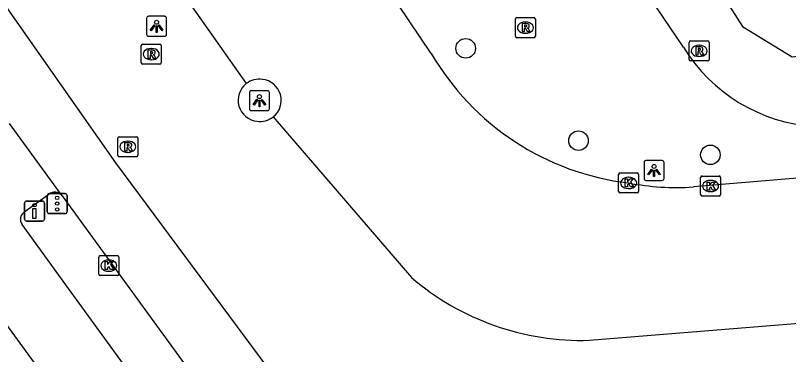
# Model space of a CAD drawing. Extents: x 161087 to 161922, y 382574 to 383873.
# Drawn here: x 161313.83 to 161352.45, y 383600.29 to 383617.21 of the extents above; entities that cross this region are included whole.
import ezdxf

# ---------------------------------------------------------------- set-up
doc = ezdxf.new("R2010")
doc.units = 0
for name, color, linetype in [('IMGEO_Boom', 7, 'Continuous'), ('IMGEO_Drukknoppaal', 7, 'Continuous'), ('IMGEO_Fietspad_gesloten', 7, 'Continuous'), ('IMGEO_Fietspad_open', 7, 'Continuous'), ('IMGEO_Kolk', 7, 'Continuous'), ('IMGEO_Lichtpunt', 7, 'Continuous'), ('IMGEO_OVBaan_gesloten', 7, 'Continuous'), ('IMGEO_Rijbaan_lokaal_gesloten', 7, 'Continuous'), ('IMGEO_Rioolput', 7, 'Continuous'), ('IMGEO_Verkeersregelinstallatiepaal', 7, 'Continuous')]:
    doc.layers.add(name, color=color, linetype=linetype)

msp = doc.modelspace()

# ---------------------------------------------------------------- linework, layer by layer
at = {"layer": 'IMGEO_Boom'}
for centre in [(161336.316, 383615.57), (161341.954, 383610.962), (161348.542, 383610.255)]:
    msp.add_circle(centre, 0.489, dxfattribs=at)
at = {"layer": 'IMGEO_Drukknoppaal'}
for p, q in [((161314.282, 383607.05), (161314.282, 383607.85)), ((161314.282, 383607.85), (161314.282, 383607.05)), ((161314.382, 383607.95), (161315.172, 383607.95)), ((161315.172, 383607.95), (161314.382, 383607.95)), ((161315.272, 383607.85), (161315.272, 383607.05)), ((161315.272, 383607.05), (161315.272, 383607.85)), ((161315.172, 383606.95), (161314.382, 383606.95)), ((161314.382, 383606.95), (161315.172, 383606.95))]:
    msp.add_line(p, q, dxfattribs=at)
msp.add_lwpolyline([(161314.852, 383607.575), (161314.852, 383607.075), (161314.702, 383607.075), (161314.702, 383607.575), (161314.852, 383607.575)], dxfattribs=at)
msp.add_circle((161314.777, 383607.74), 0.085, dxfattribs=at)
for centre, start, end in [((161314.382, 383607.85), 90, 180), ((161314.382, 383607.85), 90, 180), ((161315.172, 383607.85), 0, 90), ((161315.172, 383607.85), 360, 90), ((161314.382, 383607.05), 180, 270), ((161314.382, 383607.05), 180, 270), ((161315.172, 383607.05), 270, 0), ((161315.172, 383607.05), 270, 0)]:
    msp.add_arc(centre, 0.1, start, end, dxfattribs=at)
at = {"layer": 'IMGEO_Fietspad_gesloten'}
for points in [[(161314.297, 383607.422), (161315.491, 383608.299)], [(161336.11, 383576.584), (161322.057, 383595.914), (161316.347, 383603.769), (161314.159, 383606.778)], [(161311.987, 383603.664), (161327.371, 383582.568)]]:
    msp.add_lwpolyline(points, dxfattribs=at)
for centre, radius, start, end in [((161315.776, 383607.914), 0.479, 38.1181, 126.568), ((161314.516, 383607.038), 0.442, 119.7077, 216.1028)]:
    msp.add_arc(centre, radius, start, end, dxfattribs=at)
at = {"layer": 'IMGEO_Fietspad_open'}
for points in [[(161330.193, 383647.117), (161349.498, 383617.678), (161350.151, 383616.668), (161352.619, 383615.151), (161353.566, 383615.264)], [(161340.895, 383625.162), (161344.929, 383618.963), (161347.19, 383615.636)]]:
    msp.add_lwpolyline(points, dxfattribs=at)
msp.add_arc((161354.306, 383619.992), 8.343, 211.4711, 266.1784, dxfattribs=at)
at = {"layer": 'IMGEO_Kolk'}
for p, q in [((161344.032, 383609.352), (161344.884, 383609.352)), ((161343.957, 383608.426), (161343.957, 383609.278)), ((161344.445, 383609.132), (161344.47, 383609.132)), ((161344.958, 383609.278), (161344.958, 383608.426)), ((161348.052, 383608.272), (161348.052, 383609.124)), ((161348.127, 383609.198), (161348.979, 383609.198)), ((161348.54, 383608.978), (161348.565, 383608.978)), ((161349.053, 383609.124), (161349.053, 383608.272)), ((161344.468, 383608.572), (161344.443, 383608.572)), ((161344.884, 383608.352), (161344.032, 383608.352)), ((161348.979, 383608.198), (161348.127, 383608.198)), ((161348.563, 383608.418), (161348.538, 383608.418)), ((161317.987, 383604.299), (161317.987, 383605.151)), ((161318.062, 383605.225), (161318.914, 383605.225)), ((161318.988, 383605.151), (161318.988, 383604.299)), ((161318.475, 383605.005), (161318.5, 383605.005)), ((161318.498, 383604.445), (161318.473, 383604.445)), ((161318.914, 383604.225), (161318.062, 383604.225))]:
    msp.add_line(p, q, dxfattribs=at)
for points in [[(161344.032, 383609.352), (161344.884, 383609.352)], [(161343.957, 383608.426), (161343.957, 383609.278)], [(161344.278, 383609.052), (161344.401, 383609.052), (161344.401, 383608.901), (161344.531, 383609.052), (161344.695, 383609.052), (161344.549, 383608.901), (161344.702, 383608.652), (161344.55, 383608.652), (161344.465, 383608.816), (161344.401, 383608.749), (161344.401, 383608.652), (161344.278, 383608.652), (161344.278, 383609.052)], [(161344.958, 383609.278), (161344.958, 383608.426)], [(161348.052, 383608.272), (161348.052, 383609.124)], [(161348.127, 383609.198), (161348.979, 383609.198)], [(161349.053, 383609.124), (161349.053, 383608.272)], [(161348.373, 383608.898), (161348.496, 383608.898), (161348.496, 383608.747), (161348.626, 383608.898), (161348.79, 383608.898), (161348.644, 383608.747), (161348.797, 383608.498), (161348.645, 383608.498), (161348.56, 383608.662), (161348.496, 383608.595), (161348.496, 383608.498), (161348.373, 383608.498), (161348.373, 383608.898)], [(161344.884, 383608.352), (161344.032, 383608.352)], [(161348.979, 383608.198), (161348.127, 383608.198)], [(161317.987, 383604.299), (161317.987, 383605.151)], [(161318.062, 383605.225), (161318.914, 383605.225)], [(161318.988, 383605.151), (161318.988, 383604.299)], [(161318.308, 383604.925), (161318.431, 383604.925), (161318.431, 383604.774), (161318.561, 383604.925), (161318.725, 383604.925), (161318.579, 383604.774), (161318.732, 383604.525), (161318.58, 383604.525), (161318.495, 383604.689), (161318.431, 383604.622), (161318.431, 383604.525), (161318.308, 383604.525), (161318.308, 383604.925)], [(161318.914, 383604.225), (161318.062, 383604.225)]]:
    msp.add_lwpolyline(points, dxfattribs=at)
for centre, start, end in [((161344.034, 383609.276), 91.552, 178.448), ((161344.034, 383609.276), 91.552, 178.448), ((161344.882, 383609.276), 1.552, 88.448), ((161344.882, 383609.276), 1.552, 88.448), ((161348.129, 383609.122), 91.552, 178.448), ((161348.129, 383609.122), 91.552, 178.448), ((161348.977, 383609.122), 1.552, 88.448), ((161348.977, 383609.122), 1.552, 88.448), ((161344.034, 383608.428), 181.552, 268.448), ((161344.034, 383608.428), 181.552, 268.448), ((161344.882, 383608.428), 271.552, 358.448), ((161344.882, 383608.428), 271.552, 358.448), ((161348.129, 383608.274), 181.552, 268.448), ((161348.129, 383608.274), 181.552, 268.448), ((161348.977, 383608.274), 271.552, 358.448), ((161348.977, 383608.274), 271.552, 358.448), ((161318.064, 383605.149), 91.552, 178.448), ((161318.064, 383605.149), 91.552, 178.448), ((161318.912, 383605.149), 1.552, 88.448), ((161318.912, 383605.149), 1.552, 88.448), ((161318.064, 383604.301), 181.552, 268.448), ((161318.064, 383604.301), 181.552, 268.448), ((161318.912, 383604.301), 271.552, 358.448), ((161318.912, 383604.301), 271.552, 358.448)]:
    msp.add_arc(centre, 0.0765, start, end, dxfattribs=at)
for centre, major_axis, ratio, start_param, end_param in [((161344.444, 383608.852), (-0.387, 0.002), 0.722429, 4.712389, 7.853982), ((161344.469, 383608.852), (-0.39, 0.002), 0.717154, 1.570796, 4.712389), ((161348.539, 383608.698), (-0.387, 0.002), 0.722429, 4.712389, 7.853982), ((161348.564, 383608.698), (-0.39, 0.002), 0.717154, 1.570796, 4.712389), ((161318.474, 383604.725), (-0.387, 0.002), 0.722429, 4.712389, 7.853982), ((161318.499, 383604.725), (-0.39, 0.002), 0.717154, 1.570796, 4.712389)]:
    msp.add_ellipse(centre, major_axis=major_axis, ratio=ratio, start_param=start_param, end_param=end_param, dxfattribs=at)
at = {"layer": 'IMGEO_Lichtpunt'}
for p, q in [((161320.375, 383617.073), (161320.375, 383616.266)), ((161320.375, 383617.073), (161320.375, 383616.266)), ((161321.277, 383617.168), (161320.469, 383617.168)), ((161321.277, 383617.168), (161320.469, 383617.168)), ((161321.371, 383616.266), (161321.371, 383617.073)), ((161321.371, 383616.266), (161321.371, 383617.073)), ((161320.469, 383616.172), (161321.277, 383616.172)), ((161320.469, 383616.172), (161321.277, 383616.172)), ((161325.518, 383613.361), (161325.518, 383612.554)), ((161325.518, 383613.361), (161325.518, 383612.554)), ((161326.42, 383613.456), (161325.612, 383613.456)), ((161326.42, 383613.456), (161325.612, 383613.456)), ((161326.514, 383612.554), (161326.514, 383613.361)), ((161326.514, 383612.554), (161326.514, 383613.361)), ((161325.612, 383612.46), (161326.42, 383612.46)), ((161325.612, 383612.46), (161326.42, 383612.46)), ((161345.23, 383609.876), (161345.23, 383609.069)), ((161345.23, 383609.876), (161345.23, 383609.069)), ((161346.132, 383609.971), (161345.324, 383609.971)), ((161346.132, 383609.971), (161345.324, 383609.971)), ((161346.226, 383609.069), (161346.226, 383609.876)), ((161346.226, 383609.069), (161346.226, 383609.876)), ((161345.324, 383608.975), (161346.132, 383608.975)), ((161345.324, 383608.975), (161346.132, 383608.975))]:
    msp.add_line(p, q, dxfattribs=at)
for points in [[(161320.749, 383616.737), (161320.788, 383616.709), (161320.6, 383616.447), (161320.562, 383616.474), (161320.749, 383616.737)], [(161320.851, 383616.689), (161320.898, 383616.689), (161320.898, 383616.367), (161320.851, 383616.367), (161320.851, 383616.689)], [(161320.961, 383616.709), (161320.999, 383616.736), (161321.186, 383616.474), (161321.147, 383616.446), (161320.961, 383616.709)], [(161325.892, 383613.025), (161325.931, 383612.997), (161325.743, 383612.735), (161325.705, 383612.762), (161325.892, 383613.025)], [(161325.994, 383612.977), (161326.041, 383612.977), (161326.041, 383612.655), (161325.994, 383612.655), (161325.994, 383612.977)], [(161326.104, 383612.997), (161326.142, 383613.024), (161326.329, 383612.762), (161326.29, 383612.734), (161326.104, 383612.997)], [(161345.604, 383609.54), (161345.643, 383609.512), (161345.455, 383609.25), (161345.417, 383609.277), (161345.604, 383609.54)], [(161345.706, 383609.492), (161345.753, 383609.492), (161345.753, 383609.17), (161345.706, 383609.17), (161345.706, 383609.492)], [(161345.816, 383609.512), (161345.854, 383609.539), (161346.041, 383609.277), (161346.002, 383609.249), (161345.816, 383609.512)]]:
    msp.add_lwpolyline(points, dxfattribs=at)
for centre in [(161320.874, 383616.871), (161326.017, 383613.159), (161345.729, 383609.674)]:
    msp.add_circle(centre, 0.0994, dxfattribs=at)
for centre, start, end in [((161320.469, 383617.073), 90, 180), ((161320.469, 383617.073), 90, 180), ((161321.277, 383617.073), 0, 90), ((161321.277, 383617.073), 0, 90), ((161320.469, 383616.266), 180, 270), ((161320.469, 383616.266), 180, 270), ((161321.277, 383616.266), 270, 0), ((161321.277, 383616.266), 270, 360), ((161325.612, 383613.361), 90, 180), ((161325.612, 383613.361), 90, 180), ((161326.42, 383613.361), 0, 90), ((161326.42, 383613.361), 0, 90), ((161325.612, 383612.554), 180, 270), ((161325.612, 383612.554), 180, 270), ((161326.42, 383612.554), 270, 0), ((161326.42, 383612.554), 270, 360), ((161345.324, 383609.876), 90, 180), ((161345.324, 383609.876), 90, 180), ((161346.132, 383609.876), 0, 90), ((161346.132, 383609.876), 0, 90), ((161345.324, 383609.069), 180, 270), ((161345.324, 383609.069), 180, 270), ((161346.132, 383609.069), 270, 0), ((161346.132, 383609.069), 270, 360)]:
    msp.add_arc(centre, 0.0946, start, end, dxfattribs=at)
at = {"layer": 'IMGEO_OVBaan_gesloten'}
for points in [[(161312.165, 383619.342), (161318.818, 383609.862), (161328.733, 383596.513)], [(161316.153, 383608.21), (161313.526, 383611.815)], [(161316.153, 383608.21), (161318.468, 383605.033), (161324.117, 383597.28), (161326.075, 383594.592)]]:
    msp.add_lwpolyline(points, dxfattribs=at)
at = {"layer": 'IMGEO_Rijbaan_lokaal_gesloten'}
for points in [[(161342.497, 383600.998), (161381.099, 383604.131), (161429.388, 383610.757), (161520.15, 383631.085)], [(161318.605, 383623.384), (161325.357, 383613.811)], [(161334.599, 383615.32), (161332.937, 383617.754), (161332.221, 383618.74)], [(161326.699, 383612.146), (161333.605, 383604.131)], [(161356.385, 383609.374), (161356.275, 383609.365), (161347.691, 383608.651)]]:
    msp.add_lwpolyline(points, dxfattribs=at)
for centre, radius, start, end in [((161346.002, 383621.953), 13.192, 210.1874, 263.2788), ((161326.004, 383612.98), 1.053, 81.3033, 127.9038), ((161326.049, 383612.974), 1.053, 308.1122, 83.7947), ((161326.004, 383612.979), 1.054, 127.8736, 264.347), ((161326.051, 383612.964), 1.044, 261.704, 308.4176), ((161346.856, 383621.317), 12.694, 259.1121, 273.7727), ((161342.114, 383614.095), 13.103, 229.5054, 271.6759)]:
    msp.add_arc(centre, radius, start, end, dxfattribs=at)
at = {"layer": 'IMGEO_Rioolput'}
for p, q in [((161338.875, 383617.103), (161339.727, 383617.103)), ((161338.8, 383616.177), (161338.8, 383617.029)), ((161339.288, 383616.883), (161339.313, 383616.883)), ((161339.801, 383617.029), (161339.801, 383616.177)), ((161339.311, 383616.323), (161339.286, 383616.323)), ((161339.727, 383616.103), (161338.875, 383616.103)), ((161347.552, 383615.943), (161348.404, 383615.943)), ((161320.109, 383614.854), (161320.109, 383615.706)), ((161320.184, 383615.78), (161321.036, 383615.78)), ((161320.597, 383615.56), (161320.622, 383615.56)), ((161321.11, 383615.706), (161321.11, 383614.854)), ((161347.477, 383615.017), (161347.477, 383615.869)), ((161347.965, 383615.723), (161347.99, 383615.723)), ((161348.478, 383615.869), (161348.478, 383615.017)), ((161347.988, 383615.163), (161347.963, 383615.163)), ((161321.036, 383614.78), (161320.184, 383614.78)), ((161320.62, 383615), (161320.595, 383615)), ((161348.404, 383614.943), (161347.552, 383614.943)), ((161318.938, 383610.232), (161318.938, 383611.084)), ((161319.013, 383611.158), (161319.865, 383611.158)), ((161319.426, 383610.938), (161319.451, 383610.938)), ((161319.939, 383611.084), (161319.939, 383610.232)), ((161319.865, 383610.158), (161319.013, 383610.158)), ((161319.449, 383610.378), (161319.424, 383610.378))]:
    msp.add_line(p, q, dxfattribs=at)
for points in [[(161338.875, 383617.103), (161339.727, 383617.103)], [(161338.8, 383616.177), (161338.8, 383617.029)], [(161339.389, 383616.801), (161339.137, 383616.803), (161339.137, 383616.403)], [(161339.315, 383616.722), (161339.261, 383616.722), (161339.261, 383616.641)], [(161339.801, 383617.029), (161339.801, 383616.177)], [(161339.137, 383616.403), (161339.261, 383616.403), (161339.261, 383616.565), (161339.272, 383616.565)], [(161339.261, 383616.641), (161339.313, 383616.641)], [(161339.319, 383616.536), (161339.39, 383616.403), (161339.53, 383616.403), (161339.465, 383616.529)], [(161339.727, 383616.103), (161338.875, 383616.103)], [(161347.552, 383615.943), (161348.404, 383615.943)], [(161320.109, 383614.854), (161320.109, 383615.706)], [(161320.184, 383615.78), (161321.036, 383615.78)], [(161321.11, 383615.706), (161321.11, 383614.854)], [(161347.477, 383615.017), (161347.477, 383615.869)], [(161348.066, 383615.641), (161347.814, 383615.643), (161347.814, 383615.243)], [(161347.992, 383615.562), (161347.938, 383615.562), (161347.938, 383615.481)], [(161348.478, 383615.869), (161348.478, 383615.017)], [(161320.698, 383615.478), (161320.446, 383615.48), (161320.446, 383615.08)], [(161320.446, 383615.08), (161320.57, 383615.08), (161320.57, 383615.242), (161320.581, 383615.242)], [(161320.624, 383615.399), (161320.57, 383615.399), (161320.57, 383615.318)], [(161320.57, 383615.318), (161320.622, 383615.318)], [(161320.628, 383615.213), (161320.699, 383615.08), (161320.839, 383615.08), (161320.774, 383615.206)], [(161347.814, 383615.243), (161347.938, 383615.243), (161347.938, 383615.405), (161347.949, 383615.405)], [(161347.938, 383615.481), (161347.99, 383615.481)], [(161347.996, 383615.376), (161348.067, 383615.243), (161348.207, 383615.243), (161348.142, 383615.369)], [(161321.036, 383614.78), (161320.184, 383614.78)], [(161348.404, 383614.943), (161347.552, 383614.943)], [(161318.938, 383610.232), (161318.938, 383611.084)], [(161319.013, 383611.158), (161319.865, 383611.158)], [(161319.939, 383611.084), (161319.939, 383610.232)], [(161319.527, 383610.856), (161319.275, 383610.858), (161319.275, 383610.458)], [(161319.275, 383610.458), (161319.399, 383610.458), (161319.399, 383610.62), (161319.41, 383610.62)], [(161319.453, 383610.777), (161319.399, 383610.777), (161319.399, 383610.696)], [(161319.399, 383610.696), (161319.451, 383610.696)], [(161319.457, 383610.591), (161319.528, 383610.458), (161319.668, 383610.458), (161319.603, 383610.584)], [(161319.865, 383610.158), (161319.013, 383610.158)]]:
    msp.add_lwpolyline(points, dxfattribs=at)
for centre, radius, start, end in [((161338.877, 383617.027), 0.0765, 91.552, 178.448), ((161338.877, 383617.027), 0.0765, 91.552, 178.448), ((161339.725, 383617.027), 0.0765, 1.552, 88.448), ((161339.725, 383617.027), 0.0765, 1.552, 88.448), ((161339.321, 383616.626), 0.0964, 77.0061, 93.1865), ((161339.335, 383616.683), 0.0378, 276.6634, 79.6772), ((161339.388, 383616.691), 0.109, 350.3612, 89.416), ((161339.271, 383616.512), 0.0533, 26.0293, 88.6989), ((161339.297, 383616.83), 0.19, 274.7715, 282.9687), ((161339.386, 383616.691), 0.112, 277.5842, 350.9817), ((161339.37, 383616.476), 0.108, 29.5134, 73.7905), ((161338.877, 383616.179), 0.0765, 181.552, 268.448), ((161338.877, 383616.179), 0.0765, 181.552, 268.448), ((161339.725, 383616.179), 0.0765, 271.552, 358.448), ((161339.725, 383616.179), 0.0765, 271.552, 358.448), ((161347.554, 383615.867), 0.0765, 91.552, 178.448), ((161347.554, 383615.867), 0.0765, 91.552, 178.448), ((161348.402, 383615.867), 0.0765, 1.552, 88.448), ((161348.402, 383615.867), 0.0765, 1.552, 88.448), ((161320.186, 383615.704), 0.0765, 91.552, 178.448), ((161320.186, 383615.704), 0.0765, 91.552, 178.448), ((161321.034, 383615.704), 0.0765, 1.552, 88.448), ((161321.034, 383615.704), 0.0765, 1.552, 88.448), ((161347.998, 383615.466), 0.0964, 77.0061, 93.1865), ((161348.012, 383615.523), 0.0378, 276.6634, 79.6772), ((161348.065, 383615.531), 0.109, 350.3612, 89.416), ((161320.58, 383615.189), 0.0533, 26.0293, 88.6989), ((161320.606, 383615.507), 0.19, 274.7715, 282.9687), ((161320.63, 383615.303), 0.0964, 77.0061, 93.1865), ((161320.644, 383615.36), 0.0378, 276.6634, 79.6772), ((161320.697, 383615.368), 0.109, 350.3612, 89.416), ((161320.695, 383615.368), 0.112, 277.5842, 350.9817), ((161320.679, 383615.153), 0.108, 29.5134, 73.7905), ((161347.948, 383615.352), 0.0533, 26.0293, 88.6989), ((161347.974, 383615.67), 0.19, 274.7715, 282.9687), ((161348.063, 383615.531), 0.112, 277.5842, 350.9817), ((161348.047, 383615.316), 0.108, 29.5134, 73.7905), ((161320.186, 383614.856), 0.0765, 181.552, 268.448), ((161320.186, 383614.856), 0.0765, 181.552, 268.448), ((161321.034, 383614.856), 0.0765, 271.552, 358.448), ((161321.034, 383614.856), 0.0765, 271.552, 358.448), ((161347.554, 383615.019), 0.0765, 181.552, 268.448), ((161347.554, 383615.019), 0.0765, 181.552, 268.448), ((161348.402, 383615.019), 0.0765, 271.552, 358.448), ((161348.402, 383615.019), 0.0765, 271.552, 358.448), ((161319.015, 383611.082), 0.0765, 91.552, 178.448), ((161319.015, 383611.082), 0.0765, 91.552, 178.448), ((161319.863, 383611.082), 0.0765, 1.552, 88.448), ((161319.863, 383611.082), 0.0765, 1.552, 88.448), ((161319.409, 383610.567), 0.0533, 26.0293, 88.6989), ((161319.435, 383610.885), 0.19, 274.7715, 282.9687), ((161319.459, 383610.681), 0.0964, 77.0061, 93.1865), ((161319.473, 383610.738), 0.0378, 276.6634, 79.6772), ((161319.526, 383610.746), 0.109, 350.3612, 89.416), ((161319.524, 383610.746), 0.112, 277.5842, 350.9817), ((161319.508, 383610.531), 0.108, 29.5134, 73.7905), ((161319.015, 383610.234), 0.0765, 181.552, 268.448), ((161319.015, 383610.234), 0.0765, 181.552, 268.448), ((161319.863, 383610.234), 0.0765, 271.552, 358.448), ((161319.863, 383610.234), 0.0765, 271.552, 358.448)]:
    msp.add_arc(centre, radius, start, end, dxfattribs=at)
for centre, major_axis, ratio, start_param, end_param in [((161339.287, 383616.603), (-0.387, 0.002), 0.722429, 4.712389, 7.853982), ((161339.312, 383616.603), (-0.39, 0.002), 0.717154, 1.570796, 4.712389), ((161320.596, 383615.28), (-0.387, 0.002), 0.722429, 4.712389, 7.853982), ((161320.621, 383615.28), (-0.39, 0.002), 0.717154, 1.570796, 4.712389), ((161347.964, 383615.443), (-0.387, 0.002), 0.722429, 4.712389, 7.853982), ((161347.989, 383615.443), (-0.39, 0.002), 0.717154, 1.570796, 4.712389), ((161319.425, 383610.658), (-0.387, 0.002), 0.722429, 4.712389, 7.853982), ((161319.45, 383610.658), (-0.39, 0.002), 0.717154, 1.570796, 4.712389)]:
    msp.add_ellipse(centre, major_axis=major_axis, ratio=ratio, start_param=start_param, end_param=end_param, dxfattribs=at)
at = {"layer": 'IMGEO_Verkeersregelinstallatiepaal'}
for p, q in [((161315.415, 383607.42), (161315.415, 383608.22)), ((161315.415, 383608.22), (161315.415, 383607.42)), ((161315.515, 383608.32), (161316.305, 383608.32)), ((161316.305, 383608.32), (161315.515, 383608.32)), ((161316.405, 383608.22), (161316.405, 383607.42)), ((161316.405, 383607.42), (161316.405, 383608.22)), ((161316.305, 383607.32), (161315.515, 383607.32)), ((161315.515, 383607.32), (161316.305, 383607.32))]:
    msp.add_line(p, q, dxfattribs=at)
for centre in [(161315.91, 383608.11), (161315.91, 383607.82), (161315.91, 383607.53)]:
    msp.add_circle(centre, 0.085, dxfattribs=at)
for centre, start, end in [((161315.515, 383608.22), 90, 180), ((161315.515, 383608.22), 90, 180), ((161316.305, 383608.22), 0, 90), ((161316.305, 383608.22), 360, 90), ((161315.515, 383607.42), 180, 270), ((161315.515, 383607.42), 180, 270), ((161316.305, 383607.42), 270, 0), ((161316.305, 383607.42), 270, 0)]:
    msp.add_arc(centre, 0.1, start, end, dxfattribs=at)

doc.saveas('drawing.dxf')
